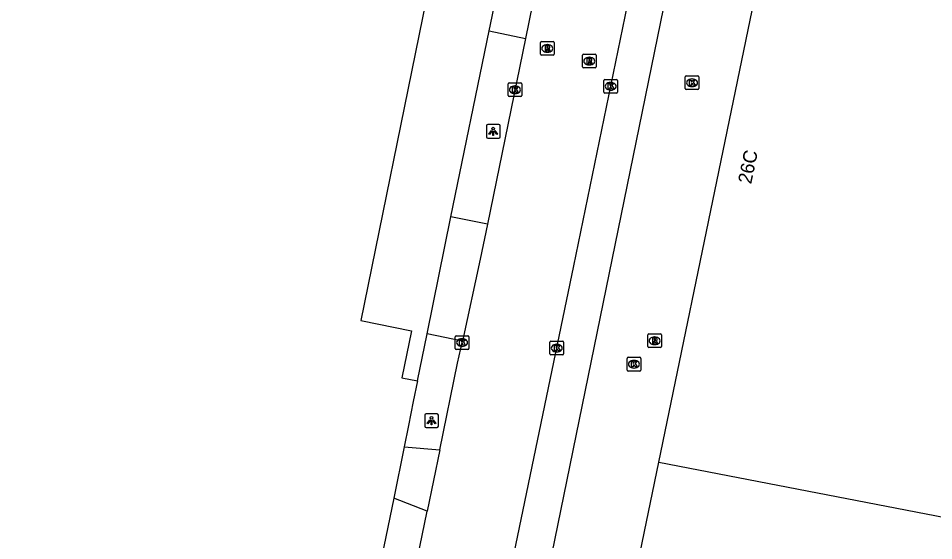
# Model space of a CAD drawing. Extents: x 157692 to 159670, y 381454 to 383289.
# Drawn here: x 158365.6 to 158432.5, y 382781.2 to 382819.3 of the extents above; entities that cross this region are included whole.
import ezdxf

# ---------------------------------------------------------------- set-up
doc = ezdxf.new("R2010")
doc.units = 0
for name, color, linetype in [('IMGEO_Kolk', 7, 'Continuous'), ('IMGEO_Lichtpunt', 7, 'Continuous'), ('IMGEO_Pand', 7, 'Continuous'), ('IMGEO_Pand_nummerreeks', 7, 'Continuous'), ('IMGEO_Rijbaan_lokaal_open', 7, 'Continuous'), ('IMGEO_Rioolput', 7, 'Continuous'), ('IMGEO_Voetpad_open', 7, 'Continuous')]:
    doc.layers.add(name, color=color, linetype=linetype)

msp = doc.modelspace()

# ---------------------------------------------------------------- linework, layer by layer
at = {"layer": 'IMGEO_Kolk'}
for p, q in [((158414.414, 382815.085), (158415.266, 382815.085)), ((158401.404, 382813.651), (158401.404, 382814.503)), ((158401.479, 382814.577), (158402.331, 382814.577)), ((158402.405, 382814.503), (158402.405, 382813.651)), ((158408.398, 382813.901), (158408.398, 382814.753)), ((158408.473, 382814.827), (158409.325, 382814.827)), ((158408.886, 382814.607), (158408.911, 382814.607)), ((158409.399, 382814.753), (158409.399, 382813.901)), ((158414.339, 382814.159), (158414.339, 382815.011)), ((158414.827, 382814.865), (158414.852, 382814.865)), ((158415.34, 382815.011), (158415.34, 382814.159)), ((158401.915, 382813.797), (158401.89, 382813.797)), ((158401.892, 382814.357), (158401.917, 382814.357)), ((158409.325, 382813.827), (158408.473, 382813.827)), ((158408.909, 382814.047), (158408.884, 382814.047)), ((158415.266, 382814.085), (158414.414, 382814.085)), ((158414.85, 382814.305), (158414.825, 382814.305)), ((158402.331, 382813.577), (158401.479, 382813.577)), ((158397.55, 382795.197), (158397.55, 382796.049)), ((158397.625, 382796.123), (158398.477, 382796.123)), ((158398.038, 382795.903), (158398.063, 382795.903)), ((158398.551, 382796.049), (158398.551, 382795.197)), ((158404.537, 382795.725), (158405.389, 382795.725)), ((158398.477, 382795.123), (158397.625, 382795.123)), ((158398.061, 382795.343), (158398.036, 382795.343)), ((158404.462, 382794.799), (158404.462, 382795.651)), ((158404.95, 382795.505), (158404.975, 382795.505)), ((158405.463, 382795.651), (158405.463, 382794.799)), ((158405.389, 382794.725), (158404.537, 382794.725)), ((158404.973, 382794.945), (158404.948, 382794.945)), ((158410.093, 382793.622), (158410.093, 382794.474)), ((158410.168, 382794.548), (158411.02, 382794.548)), ((158411.094, 382794.474), (158411.094, 382793.622)), ((158410.604, 382793.768), (158410.579, 382793.768)), ((158410.581, 382794.328), (158410.606, 382794.328)), ((158411.02, 382793.548), (158410.168, 382793.548))]:
    msp.add_line(p, q, dxfattribs=at)
for points in [[(158414.414, 382815.085), (158415.266, 382815.085)], [(158401.404, 382813.651), (158401.404, 382814.503)], [(158401.479, 382814.577), (158402.331, 382814.577)], [(158402.405, 382814.503), (158402.405, 382813.651)], [(158408.398, 382813.901), (158408.398, 382814.753)], [(158408.473, 382814.827), (158409.325, 382814.827)], [(158408.719, 382814.527), (158408.842, 382814.527), (158408.842, 382814.376), (158408.972, 382814.527), (158409.136, 382814.527), (158408.99, 382814.376), (158409.143, 382814.127), (158408.991, 382814.127), (158408.906, 382814.291), (158408.842, 382814.224), (158408.842, 382814.127), (158408.719, 382814.127), (158408.719, 382814.527)], [(158409.399, 382814.753), (158409.399, 382813.901)], [(158414.339, 382814.159), (158414.339, 382815.011)], [(158414.66, 382814.785), (158414.783, 382814.785), (158414.783, 382814.634), (158414.913, 382814.785), (158415.077, 382814.785), (158414.931, 382814.634), (158415.084, 382814.385), (158414.932, 382814.385), (158414.847, 382814.549), (158414.783, 382814.482), (158414.783, 382814.385), (158414.66, 382814.385), (158414.66, 382814.785)], [(158415.34, 382815.011), (158415.34, 382814.159)], [(158401.725, 382814.277), (158401.848, 382814.277), (158401.848, 382814.126), (158401.978, 382814.277), (158402.142, 382814.277), (158401.996, 382814.126), (158402.149, 382813.877), (158401.997, 382813.877), (158401.912, 382814.041), (158401.848, 382813.974), (158401.848, 382813.877), (158401.725, 382813.877), (158401.725, 382814.277)], [(158409.325, 382813.827), (158408.473, 382813.827)], [(158415.266, 382814.085), (158414.414, 382814.085)], [(158402.331, 382813.577), (158401.479, 382813.577)], [(158397.55, 382795.197), (158397.55, 382796.049)], [(158397.625, 382796.123), (158398.477, 382796.123)], [(158397.871, 382795.823), (158397.994, 382795.823), (158397.994, 382795.672), (158398.124, 382795.823), (158398.288, 382795.823), (158398.142, 382795.672), (158398.295, 382795.423), (158398.143, 382795.423), (158398.058, 382795.587), (158397.994, 382795.52), (158397.994, 382795.423), (158397.871, 382795.423), (158397.871, 382795.823)], [(158398.551, 382796.049), (158398.551, 382795.197)], [(158404.537, 382795.725), (158405.389, 382795.725)], [(158398.477, 382795.123), (158397.625, 382795.123)], [(158404.462, 382794.799), (158404.462, 382795.651)], [(158404.783, 382795.425), (158404.906, 382795.425), (158404.906, 382795.274), (158405.036, 382795.425), (158405.2, 382795.425), (158405.054, 382795.274), (158405.207, 382795.025), (158405.055, 382795.025), (158404.97, 382795.189), (158404.906, 382795.122), (158404.906, 382795.025), (158404.783, 382795.025), (158404.783, 382795.425)], [(158405.463, 382795.651), (158405.463, 382794.799)], [(158405.389, 382794.725), (158404.537, 382794.725)], [(158410.093, 382793.622), (158410.093, 382794.474)], [(158410.168, 382794.548), (158411.02, 382794.548)], [(158411.094, 382794.474), (158411.094, 382793.622)], [(158410.414, 382794.248), (158410.537, 382794.248), (158410.537, 382794.097), (158410.667, 382794.248), (158410.831, 382794.248), (158410.685, 382794.097), (158410.838, 382793.848), (158410.686, 382793.848), (158410.601, 382794.012), (158410.537, 382793.945), (158410.537, 382793.848), (158410.414, 382793.848), (158410.414, 382794.248)], [(158411.02, 382793.548), (158410.168, 382793.548)]]:
    msp.add_lwpolyline(points, dxfattribs=at)
for centre, start, end in [((158414.416, 382815.009), 91.55205, 178.44795), ((158414.416, 382815.009), 91.55205, 178.44795), ((158415.264, 382815.009), 1.55205, 88.44795), ((158415.264, 382815.009), 1.55205, 88.44795), ((158401.481, 382814.501), 91.55205, 178.44795), ((158401.481, 382814.501), 91.55205, 178.44795), ((158402.329, 382814.501), 1.55205, 88.44795), ((158402.329, 382814.501), 1.55205, 88.44795), ((158408.475, 382814.751), 91.55205, 178.44795), ((158408.475, 382814.751), 91.55205, 178.44795), ((158409.323, 382814.751), 1.55205, 88.44795), ((158409.323, 382814.751), 1.55205, 88.44795), ((158408.475, 382813.903), 181.55205, 268.44795), ((158408.475, 382813.903), 181.55205, 268.44795), ((158409.323, 382813.903), 271.55205, 358.44795), ((158409.323, 382813.903), 271.55205, 358.44795), ((158414.416, 382814.161), 181.55205, 268.44795), ((158414.416, 382814.161), 181.55205, 268.44795), ((158415.264, 382814.161), 271.55205, 358.44795), ((158415.264, 382814.161), 271.55205, 358.44795), ((158401.481, 382813.653), 181.55205, 268.44795), ((158401.481, 382813.653), 181.55205, 268.44795), ((158402.329, 382813.653), 271.55205, 358.44795), ((158402.329, 382813.653), 271.55205, 358.44795), ((158397.627, 382796.047), 91.55205, 178.44795), ((158397.627, 382796.047), 91.55205, 178.44795), ((158398.475, 382796.047), 1.55205, 88.44795), ((158398.475, 382796.047), 1.55205, 88.44795), ((158404.539, 382795.649), 91.55205, 178.44795), ((158404.539, 382795.649), 91.55205, 178.44795), ((158405.387, 382795.649), 1.55205, 88.44795), ((158405.387, 382795.649), 1.55205, 88.44795), ((158397.627, 382795.199), 181.55205, 268.44795), ((158397.627, 382795.199), 181.55205, 268.44795), ((158398.475, 382795.199), 271.55205, 358.44795), ((158398.475, 382795.199), 271.55205, 358.44795), ((158404.539, 382794.801), 181.55205, 268.44795), ((158404.539, 382794.801), 181.55205, 268.44795), ((158405.387, 382794.801), 271.55205, 358.44795), ((158405.387, 382794.801), 271.55205, 358.44795), ((158410.17, 382794.472), 91.55205, 178.44795), ((158410.17, 382794.472), 91.55205, 178.44795), ((158411.018, 382794.472), 1.55205, 88.44795), ((158411.018, 382794.472), 1.55205, 88.44795), ((158410.17, 382793.624), 181.55205, 268.44795), ((158410.17, 382793.624), 181.55205, 268.44795), ((158411.018, 382793.624), 271.55205, 358.44795), ((158411.018, 382793.624), 271.55205, 358.44795)]:
    msp.add_arc(centre, 0.0765, start, end, dxfattribs=at)
for centre, major_axis, ratio, start_param, end_param in [((158408.885, 382814.327), (-0.387, 0.002), 0.722429, 4.712389, 7.853982), ((158408.91, 382814.327), (-0.39, 0.002), 0.717154, 1.570796, 4.712389), ((158414.826, 382814.585), (-0.387, 0.002), 0.722429, 4.712389, 7.853982), ((158414.851, 382814.585), (-0.39, 0.002), 0.717154, 1.570796, 4.712389), ((158401.891, 382814.077), (-0.387, 0.002), 0.722429, 4.712389, 7.853982), ((158401.916, 382814.077), (-0.39, 0.002), 0.717154, 1.570796, 4.712389), ((158398.037, 382795.623), (-0.387, 0.002), 0.722429, 4.712389, 7.853982), ((158398.062, 382795.623), (-0.39, 0.002), 0.717154, 1.570796, 4.712389), ((158404.949, 382795.225), (-0.387, 0.002), 0.722429, 4.712389, 7.853982), ((158404.974, 382795.225), (-0.39, 0.002), 0.717154, 1.570796, 4.712389), ((158410.58, 382794.048), (-0.387, 0.002), 0.722429, 4.712389, 7.853982), ((158410.605, 382794.048), (-0.39, 0.002), 0.717154, 1.570796, 4.712389)]:
    msp.add_ellipse(centre, major_axis=major_axis, ratio=ratio, start_param=start_param, end_param=end_param, dxfattribs=at)
at = {"layer": 'IMGEO_Lichtpunt'}
for p, q in [((158399.824, 382811.44), (158399.824, 382810.633)), ((158399.824, 382811.44), (158399.824, 382810.633)), ((158400.726, 382811.535), (158399.918, 382811.535)), ((158400.726, 382811.535), (158399.918, 382811.535)), ((158400.82, 382810.633), (158400.82, 382811.44)), ((158400.82, 382810.633), (158400.82, 382811.44)), ((158399.918, 382810.539), (158400.726, 382810.539)), ((158399.918, 382810.539), (158400.726, 382810.539)), ((158396.222, 382790.424), (158395.414, 382790.424)), ((158396.222, 382790.424), (158395.414, 382790.424)), ((158395.32, 382790.329), (158395.32, 382789.522)), ((158395.32, 382790.329), (158395.32, 382789.522)), ((158396.316, 382789.522), (158396.316, 382790.329)), ((158396.316, 382789.522), (158396.316, 382790.329)), ((158395.414, 382789.428), (158396.222, 382789.428)), ((158395.414, 382789.428), (158396.222, 382789.428))]:
    msp.add_line(p, q, dxfattribs=at)
for points in [[(158400.198, 382811.104), (158400.237, 382811.076), (158400.049, 382810.814), (158400.011, 382810.841), (158400.198, 382811.104)], [(158400.3, 382811.056), (158400.347, 382811.056), (158400.347, 382810.734), (158400.3, 382810.734), (158400.3, 382811.056)], [(158400.41, 382811.076), (158400.448, 382811.103), (158400.635, 382810.841), (158400.596, 382810.813), (158400.41, 382811.076)], [(158395.694, 382789.993), (158395.733, 382789.965), (158395.545, 382789.703), (158395.507, 382789.73), (158395.694, 382789.993)], [(158395.796, 382789.945), (158395.843, 382789.945), (158395.843, 382789.623), (158395.796, 382789.623), (158395.796, 382789.945)], [(158395.906, 382789.965), (158395.944, 382789.992), (158396.131, 382789.73), (158396.092, 382789.702), (158395.906, 382789.965)]]:
    msp.add_lwpolyline(points, dxfattribs=at)
for centre in [(158400.323, 382811.238), (158395.819, 382790.127)]:
    msp.add_circle(centre, 0.0994, dxfattribs=at)
for centre, start, end in [((158399.918, 382811.44), 90, 180), ((158399.918, 382811.44), 90, 180), ((158400.726, 382811.44), 0, 90), ((158400.726, 382811.44), 0, 90), ((158399.918, 382810.633), 180, 270), ((158399.918, 382810.633), 180, 270), ((158400.726, 382810.633), 270, 0), ((158400.726, 382810.633), 270, 360), ((158395.414, 382790.329), 90, 180), ((158395.414, 382790.329), 90, 180), ((158396.222, 382790.329), 0, 90), ((158396.222, 382790.329), 0, 90), ((158395.414, 382789.522), 180, 270), ((158395.414, 382789.522), 180, 270), ((158396.222, 382789.522), 270, 0), ((158396.222, 382789.522), 270, 360)]:
    msp.add_arc(centre, 0.0946, start, end, dxfattribs=at)
at = {"layer": 'IMGEO_Pand'}
for points in [[(158360.814, 382836.032), (158397.065, 382828.627), (158395.163, 382819.319), (158390.654, 382797.244), (158394.352, 382796.489), (158393.651, 382793.056), (158394.792, 382792.823)], [(158412.409, 382786.885), (158421.817, 382832.37), (158421.846, 382832.364)], [(158394.792, 382792.823), (158394.488, 382791.327), (158394.129, 382789.563), (158393.815, 382788.014)], [(158393.815, 382788.014), (158393.053, 382784.269)], [(158430.178, 382761.082), (158431.694, 382768.411), (158409.536, 382772.994), (158412.409, 382786.885)], [(158412.409, 382786.885), (158437.726, 382782.008)], [(158393.053, 382784.269), (158392.337, 382780.743), (158391.978, 382778.979), (158391.381, 382776.04)]]:
    msp.add_lwpolyline(points, dxfattribs=at)
at = {"layer": 'IMGEO_Rijbaan_lokaal_open'}
for points in [[(158398.472, 382763.495), (158401.978, 382780.836), (158406.209, 382801.237), (158410.458, 382821.925), (158413.874, 382838.861)], [(158405.732, 382832.927), (158404.267, 382825.598), (158402.67, 382817.828)], [(158402.67, 382817.828), (158399.894, 382804.266)], [(158399.894, 382804.266), (158399.372, 382801.716), (158398.075, 382795.728)], [(158396.424, 382787.803), (158397.725, 382794.113), (158398.075, 382795.728)], [(158396.424, 382787.803), (158395.499, 382783.32)], [(158393.891, 382775.522), (158395.499, 382783.32)]]:
    msp.add_lwpolyline(points, dxfattribs=at)
at = {"layer": 'IMGEO_Rioolput'}
for p, q in [((158403.767, 382816.665), (158403.767, 382817.517)), ((158403.842, 382817.591), (158404.694, 382817.591)), ((158404.255, 382817.371), (158404.28, 382817.371)), ((158404.768, 382817.517), (158404.768, 382816.665)), ((158404.694, 382816.591), (158403.842, 382816.591)), ((158404.278, 382816.811), (158404.253, 382816.811)), ((158406.83, 382815.741), (158406.83, 382816.593)), ((158406.905, 382816.667), (158407.757, 382816.667)), ((158407.318, 382816.447), (158407.343, 382816.447)), ((158407.831, 382816.593), (158407.831, 382815.741)), ((158407.341, 382815.887), (158407.316, 382815.887)), ((158407.757, 382815.667), (158406.905, 382815.667)), ((158411.601, 382795.332), (158411.601, 382796.184)), ((158411.676, 382796.258), (158412.528, 382796.258)), ((158412.089, 382796.038), (158412.114, 382796.038)), ((158412.602, 382796.184), (158412.602, 382795.332)), ((158412.528, 382795.258), (158411.676, 382795.258)), ((158412.112, 382795.478), (158412.087, 382795.478))]:
    msp.add_line(p, q, dxfattribs=at)
for points in [[(158403.767, 382816.665), (158403.767, 382817.517)], [(158403.842, 382817.591), (158404.694, 382817.591)], [(158404.356, 382817.289), (158404.104, 382817.291), (158404.104, 382816.891)], [(158404.282, 382817.21), (158404.228, 382817.21), (158404.228, 382817.129)], [(158404.228, 382817.129), (158404.28, 382817.129)], [(158404.768, 382817.517), (158404.768, 382816.665)], [(158404.694, 382816.591), (158403.842, 382816.591)], [(158404.104, 382816.891), (158404.228, 382816.891), (158404.228, 382817.053), (158404.239, 382817.053)], [(158404.286, 382817.024), (158404.357, 382816.891), (158404.497, 382816.891), (158404.432, 382817.017)], [(158406.83, 382815.741), (158406.83, 382816.593)], [(158406.905, 382816.667), (158407.757, 382816.667)], [(158407.831, 382816.593), (158407.831, 382815.741)], [(158407.419, 382816.365), (158407.167, 382816.367), (158407.167, 382815.967)], [(158407.167, 382815.967), (158407.291, 382815.967), (158407.291, 382816.129), (158407.302, 382816.129)], [(158407.345, 382816.286), (158407.291, 382816.286), (158407.291, 382816.205)], [(158407.291, 382816.205), (158407.343, 382816.205)], [(158407.349, 382816.1), (158407.42, 382815.967), (158407.56, 382815.967), (158407.495, 382816.093)], [(158407.757, 382815.667), (158406.905, 382815.667)], [(158411.601, 382795.332), (158411.601, 382796.184)], [(158411.676, 382796.258), (158412.528, 382796.258)], [(158412.19, 382795.956), (158411.938, 382795.958), (158411.938, 382795.558)], [(158411.938, 382795.558), (158412.062, 382795.558), (158412.062, 382795.72), (158412.073, 382795.72)], [(158412.116, 382795.877), (158412.062, 382795.877), (158412.062, 382795.796)], [(158412.062, 382795.796), (158412.114, 382795.796)], [(158412.12, 382795.691), (158412.191, 382795.558), (158412.331, 382795.558), (158412.266, 382795.684)], [(158412.602, 382796.184), (158412.602, 382795.332)], [(158412.528, 382795.258), (158411.676, 382795.258)]]:
    msp.add_lwpolyline(points, dxfattribs=at)
for centre, radius, start, end in [((158403.844, 382817.515), 0.0765, 91.55205, 178.44795), ((158403.844, 382817.515), 0.0765, 91.55205, 178.44795), ((158404.264, 382817.318), 0.19, 274.7715, 282.96867), ((158404.288, 382817.114), 0.0964, 77.00612, 93.18647), ((158404.302, 382817.171), 0.0378, 276.66336, 79.67722), ((158404.355, 382817.179), 0.109, 350.36119, 89.41601), ((158404.353, 382817.179), 0.112, 277.58423, 350.98172), ((158404.337, 382816.964), 0.108, 29.51342, 73.79051), ((158404.692, 382817.515), 0.0765, 1.55205, 88.44795), ((158404.692, 382817.515), 0.0765, 1.55205, 88.44795), ((158403.844, 382816.667), 0.0765, 181.55205, 268.44795), ((158403.844, 382816.667), 0.0765, 181.55205, 268.44795), ((158404.238, 382817), 0.0533, 26.02933, 88.69889), ((158404.692, 382816.667), 0.0765, 271.55205, 358.44795), ((158404.692, 382816.667), 0.0765, 271.55205, 358.44795), ((158406.907, 382816.591), 0.0765, 91.55205, 178.44795), ((158406.907, 382816.591), 0.0765, 91.55205, 178.44795), ((158407.755, 382816.591), 0.0765, 1.55205, 88.44795), ((158407.755, 382816.591), 0.0765, 1.55205, 88.44795), ((158406.907, 382815.743), 0.0765, 181.55205, 268.44795), ((158406.907, 382815.743), 0.0765, 181.55205, 268.44795), ((158407.301, 382816.076), 0.0533, 26.02933, 88.69889), ((158407.327, 382816.394), 0.19, 274.7715, 282.96867), ((158407.351, 382816.19), 0.0964, 77.00612, 93.18647), ((158407.365, 382816.247), 0.0378, 276.66336, 79.67722), ((158407.418, 382816.255), 0.109, 350.36119, 89.41601), ((158407.416, 382816.255), 0.112, 277.58423, 350.98172), ((158407.4, 382816.04), 0.108, 29.51342, 73.79051), ((158407.755, 382815.743), 0.0765, 271.55205, 358.44795), ((158407.755, 382815.743), 0.0765, 271.55205, 358.44795), ((158411.678, 382796.182), 0.0765, 91.55205, 178.44795), ((158411.678, 382796.182), 0.0765, 91.55205, 178.44795), ((158412.072, 382795.667), 0.0533, 26.02933, 88.69889), ((158412.098, 382795.985), 0.19, 274.7715, 282.96867), ((158412.122, 382795.781), 0.0964, 77.00612, 93.18647), ((158412.136, 382795.838), 0.0378, 276.66336, 79.67722), ((158412.189, 382795.846), 0.109, 350.36119, 89.41601), ((158412.187, 382795.846), 0.112, 277.58423, 350.98172), ((158412.171, 382795.631), 0.108, 29.51342, 73.79051), ((158412.526, 382796.182), 0.0765, 1.55205, 88.44795), ((158412.526, 382796.182), 0.0765, 1.55205, 88.44795), ((158411.678, 382795.334), 0.0765, 181.55205, 268.44795), ((158411.678, 382795.334), 0.0765, 181.55205, 268.44795), ((158412.526, 382795.334), 0.0765, 271.55205, 358.44795), ((158412.526, 382795.334), 0.0765, 271.55205, 358.44795)]:
    msp.add_arc(centre, radius, start, end, dxfattribs=at)
for centre, major_axis, ratio, start_param, end_param in [((158404.254, 382817.091), (-0.387, 0.002), 0.722429, 4.712389, 7.853982), ((158404.279, 382817.091), (-0.39, 0.002), 0.717154, 1.570796, 4.712389), ((158407.317, 382816.167), (-0.387, 0.002), 0.722429, 4.712389, 7.853982), ((158407.342, 382816.167), (-0.39, 0.002), 0.717154, 1.570796, 4.712389), ((158412.088, 382795.758), (-0.387, 0.002), 0.722429, 4.712389, 7.853982), ((158412.113, 382795.758), (-0.39, 0.002), 0.717154, 1.570796, 4.712389)]:
    msp.add_ellipse(centre, major_axis=major_axis, ratio=ratio, start_param=start_param, end_param=end_param, dxfattribs=at)
at = {"layer": 'IMGEO_Voetpad_open'}
for points in [[(158413.874, 382838.861), (158416.473, 382838.324), (158401.073, 382762.998)], [(158400.023, 382818.37), (158403.078, 382832.947)], [(158397.232, 382804.812), (158400.023, 382818.37)], [(158400.023, 382818.37), (158402.67, 382817.828)], [(158395.487, 382796.257), (158397.232, 382804.812)], [(158399.894, 382804.266), (158397.232, 382804.812)], [(158394.792, 382792.823), (158395.487, 382796.257)], [(158398.075, 382795.728), (158395.487, 382796.257)], [(158393.815, 382788.014), (158396.424, 382787.803)], [(158395.499, 382783.32), (158393.053, 382784.269)]]:
    msp.add_lwpolyline(points, dxfattribs=at)

# ---------------------------------------------------------------- texts
at = {"layer": 'IMGEO_Pand_nummerreeks'}
msp.add_text('26C', height=1, rotation=78.31187, dxfattribs=at).set_placement((158419.154, 382807.151))

doc.saveas('drawing.dxf')
